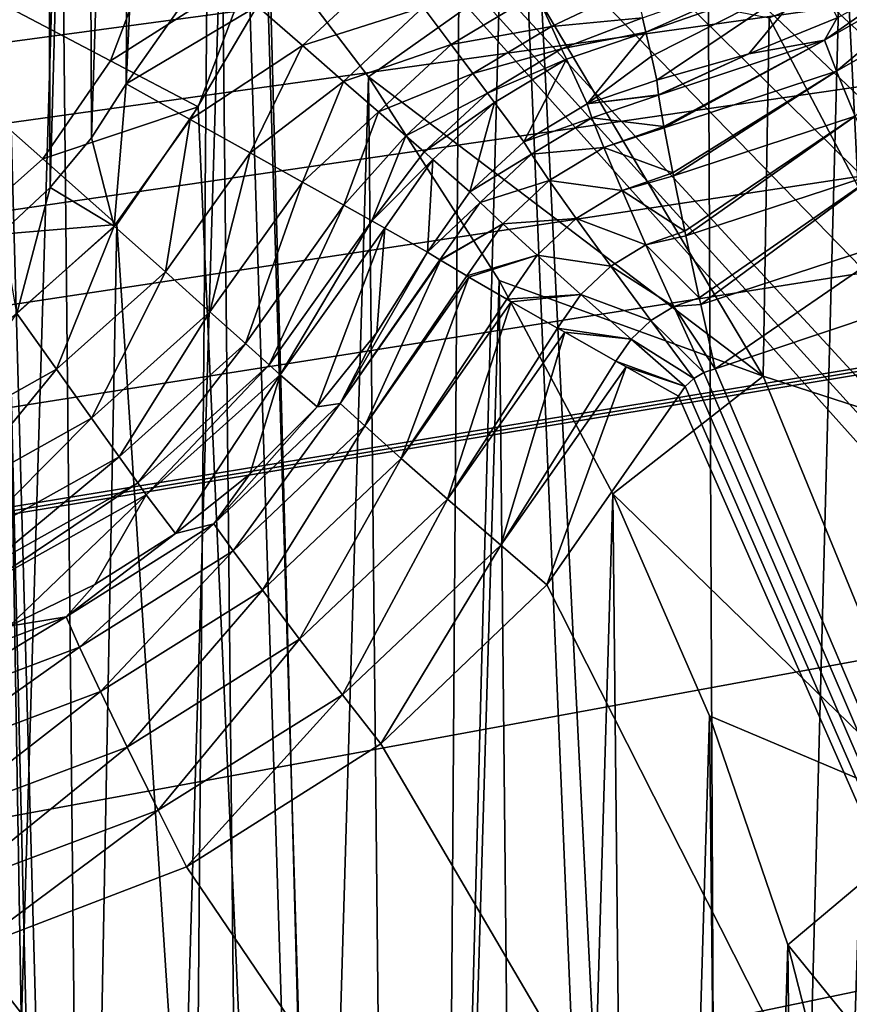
# Model space of a CAD drawing. Header units: metres. Extents: x -105 to 105, y -117 to 62.
# Tile 339 of 382: x 10.76 to 14.95, y 2.77 to 7.75. Entities that reach past the tile are written whole.
import ezdxf

# ---------------------------------------------------------------- set-up
doc = ezdxf.new("R2010")
doc.units = ezdxf.units.M
doc.layers.add('solid_509432_AD150_SW0001', color=7, linetype='CONTINUOUS')
doc.layers.add('solid_509432_AD150_SW0001_01', color=7, linetype='CONTINUOUS')

msp = doc.modelspace()

# ---------------------------------------------------------------- linework, layer by layer
at = {"layer": 'solid_509432_AD150_SW0001'}
for points in [[(90, 18.299999, -16.299999), (-53, -0.25, -16.299999), (-90, -0.25, -16.299999)], [(-90, 18.299999, -16.299999), (90, 18.299999, -16.299999), (-90, -0.25, -16.299999)]]:
    msp.add_3dface(points, dxfattribs=at)
at = {"layer": 'solid_509432_AD150_SW0001_01'}
for points in [[(-47.909828, -0.25, -16.299999), (-53, -0.25, -16.299999), (90, 18.299999, -16.299999)], [(-42.814568, -0.25, -16.299999), (-47.909828, -0.25, -16.299999), (90, 18.299999, -16.299999)], [(-37.719303, -0.25, -16.299999), (-42.814568, -0.25, -16.299999), (90, 18.299999, -16.299999)], [(-32.624043, -0.25, -16.299999), (-37.719303, -0.25, -16.299999), (90, 18.299999, -16.299999)], [(-27.549141, -0.25, -16.299999), (-32.624043, -0.25, -16.299999), (90, 18.299999, -16.299999)], [(-23, -0.25, -16.299999), (-27.549141, -0.25, -16.299999), (90, 18.299999, -16.299999)], [(-22.841265, -0.250993, -16.299999), (-23, -0.25, -16.299999), (90, 18.299999, -16.299999)], [(-22.698387, -0.251749, -16.299999), (-22.841265, -0.250993, -16.299999), (90, 18.299999, -16.299999)], [(-10.890583, -0.25, -16.299999), (-22.698387, -0.251749, -16.299999), (90, 18.299999, -16.299999)], [(0, -0.25, -16.299999), (-10.890583, -0.25, -16.299999), (90, 18.299999, -16.299999)], [(10.890579, -0.25, -16.299999), (0, -0.25, -16.299999), (90, 18.299999, -16.299999)], [(22.698387, -0.251749, -16.299999), (10.890579, -0.25, -16.299999), (90, 18.299999, -16.299999)], [(56.523369, 17.273149, -13.4), (4.535146, 17.273149, -13.4), (53, -0.25, -13.4)], [(52.950596, -0.25, -13.4), (53, -0.25, -13.4), (4.535146, 17.273149, -13.4)], [(52.900997, -0.249998, -13.4), (52.950596, -0.25, -13.4), (4.535146, 17.273149, -13.4)], [(41.241299, -0.200349, -13.4), (52.900997, -0.249998, -13.4), (4.535146, 17.273149, -13.4)], [(34.703178, -0.138733, -13.4), (41.241299, -0.200349, -13.4), (4.535146, 17.273149, -13.4)], [(27.671181, -0.053889, -13.4), (34.703178, -0.138733, -13.4), (4.535146, 17.273149, -13.4)], [(25.500853, -0.025307, -13.4), (27.671181, -0.053889, -13.4), (4.535146, 17.273149, -13.4)], [(23.374996, 0.00235, -13.4), (25.500853, -0.025307, -13.4), (4.535146, 17.273149, -13.4)], [(22.756027, 0.002081, -13.4), (23.374996, 0.00235, -13.4), (4.535146, 17.273149, -13.4)], [(22.091089, -0.016663, -13.4), (22.756027, 0.002081, -13.4), (4.535146, 17.273149, -13.4)], [(21.366352, -0.05458, -13.4), (22.091089, -0.016663, -13.4), (4.535146, 17.273149, -13.4)], [(20.567993, -0.11237, -13.4), (21.366352, -0.05458, -13.4), (4.535146, 17.273149, -13.4)], [(20.325861, -0.121734, -13.4), (20.567993, -0.11237, -13.4), (4.535146, 17.273149, -13.4)], [(20.115334, -0.11237, -13.4), (20.325861, -0.121734, -13.4), (4.535146, 17.273149, -13.4)], [(4.535146, -0.11237, -13.4), (20.115334, -0.11237, -13.4), (4.535146, 17.273149, -13.4)], [(20.977657, 16.843361, 5.449319), (14.055153, 9.703414, 5.268047), (15.551023, 7.462889, 5.307218)], [(10.412165, -22.032551, 71.812241), (11.466784, -19.984238, 71.797813), (10.446499, 16.71714, 71.81179)], [(11.466784, -19.984238, 71.797813), (11.76857, 15.887227, 71.793434), (10.446499, 16.71714, 71.81179)], [(11.466784, -19.984238, 71.797813), (12.789195, -18.097115, 71.777763), (11.76857, 15.887227, 71.793434)], [(12.789195, -18.097115, 71.777763), (13.02445, 14.961188, 71.773972), (11.76857, 15.887227, 71.793434)], [(12.789195, -18.097115, 71.777763), (14.346752, -16.413645, 71.751343), (13.02445, 14.961188, 71.773972)], [(14.346752, -16.413645, 71.751343), (14.207121, 13.94429, 71.753838), (13.02445, 14.961188, 71.773972)], [(14.346752, -16.413645, 71.751343), (15.309991, 12.842304, 71.73349), (14.207121, 13.94429, 71.753838)], [(11.293468, 7.421128, -3.65), (11.329303, 13.725903, -3.65), (11.593453, 13.917461, -3.65)], [(11.716298, 8.022101, -3.65), (11.293468, 7.421128, -3.65), (11.593453, 13.917461, -3.65)], [(11.118073, 7.147813, -3.65), (11.090832, 13.502938, -3.65), (11.329303, 13.725903, -3.65)], [(11.293468, 7.421128, -3.65), (11.118073, 7.147813, -3.65), (11.329303, 13.725903, -3.65)], [(10.909168, 6.897062, -3.65), (10.881927, 13.252187, -3.65), (11.090832, 13.502938, -3.65)], [(11.118073, 7.147813, -3.65), (10.909168, 6.897062, -3.65), (11.090832, 13.502938, -3.65)], [(10.670697, 6.674098, -3.65), (10.706532, 12.978872, -3.65), (10.881927, 13.252187, -3.65)], [(10.909168, 6.897062, -3.65), (10.670697, 6.674098, -3.65), (10.881927, 13.252187, -3.65)], [(14.346752, -16.413645, 71.751343), (16.261082, -14.343566, 71.714722), (15.309991, 12.842304, 71.73349)], [(12, 8.7, 3.6), (12.603499, -13.940187, 3.6), (13.251093, 10.659556, 3.6)], [(13.251093, 10.659556, 3.6), (12.603499, -13.940187, 3.6), (14.373254, -11.884518, 3.6)], [(13.251093, 10.659556, 3.6), (14.373254, -11.884518, 3.6), (14.91021, 8.513671, 3.6)], [(10.075418, 10.182426, 68.879997), (10.961078, 9.340251, 68.879997), (10.310082, -12.572193, 68.879997)], [(14.91021, 8.513671, 3.6), (15.551023, 7.462889, 5.307218), (14.055153, 9.703414, 5.268047)], [(10.961078, 9.340251, 68.879997), (11.178156, -11.711964, 68.879997), (10.310082, -12.572193, 68.879997)], [(10.961078, 9.340251, 68.879997), (11.776581, 8.429969, 68.879997), (11.178156, -11.711964, 68.879997)], [(14.748319, 8.755326, 30.25), (16.082327, 6.444756, 30.25), (15.285377, 9.121482, 30.9)], [(14.748319, 8.755326, 30.25), (15.016346, 8.350484, 24.711823), (16.082327, 6.444756, 30.25)], [(10.871307, 7.042228, -0.4), (9, 8.7, -1.902152), (10.420148, 6.64253, -0.4)], [(11.213627, 7.538167, -0.4), (9, 8.7, -1.902152), (10.871307, 7.042228, -0.4)], [(11.427359, 8.101729, -0.4), (9, 8.7, -1.902152), (11.213627, 7.538167, -0.4)], [(12, 8.7, 3.6), (11.912818, 7.982027, 3.6), (12.603499, -13.940187, 3.6)], [(14.91021, 8.513671, 3.6), (14.373254, -11.884518, 3.6), (15.811049, -9.584518, 3.6)], [(14.91021, 8.513671, 3.6), (16.225071, 6.141069, 3.6), (15.551023, 7.462889, 5.307218)], [(14.91021, 8.513671, 3.6), (15.811049, -9.584518, 3.6), (16.225071, 6.141069, 3.6)], [(11.776581, 8.429969, 68.879997), (11.974685, -10.785096, 68.879997), (11.178156, -11.711964, 68.879997)], [(11.776581, 8.429969, 68.879997), (12.516706, 7.45741, 68.879997), (11.974685, -10.785096, 68.879997)], [(13.286796, 8.002264, 68.790207), (12.516706, 7.45741, 68.879997), (11.776581, 8.429969, 68.879997)], [(11.427359, 8.101729, 3.1), (11.213627, 7.538167, 3.1), (11.912818, 7.982027, 3.6)], [(11.213627, 7.538167, -0.4), (11.213627, 7.538167, 3.1), (11.427359, 8.101729, 3.1)], [(11.427359, 8.101729, -0.4), (11.213627, 7.538167, -0.4), (11.427359, 8.101729, 3.1)], [(15.333527, 8.076928, 68.090065), (15.695986, 5.560469, 68.523697), (14.541416, 7.754127, 68.523697)], [(14.821057, 7.641378, 1.288071), (15.309509, 7.985926, 0.937719), (15.588836, 8.079823, 1.314553)], [(14.821057, 7.641378, 1.288071), (15.588836, 8.079823, 1.314553), (14.881913, 7.485997, 1.627404)], [(15.588836, 8.079823, 1.314553), (15.679927, 7.940052, 1.653916), (14.881913, 7.485997, 1.627404)], [(11.955394, 7.813429, -3.616045), (11.293468, 7.421128, -3.65), (11.716298, 8.022101, -3.65)], [(12.628639, 8.027468, -3.515716), (12.183665, 7.614201, -3.515716), (11.955394, 7.813429, -3.616045)], [(12.628639, 8.027468, -3.515716), (12.793626, 7.807582, -3.353557), (12.183665, 7.614201, -3.515716)], [(14.745351, 8.048922, -2.630746), (13.918994, 7.682461, -2.267689), (13.902381, 7.755087, -2.630746)], [(14.745351, 8.048922, -2.630746), (14.777483, 7.981705, -2.267689), (13.918994, 7.682461, -2.267689)], [(11.213627, 7.538167, 3.1), (11.656376, 7.305843, 3.6), (11.912818, 7.982027, 3.6)], [(11.912818, 7.982027, 3.6), (11.656376, 7.305843, 3.6), (12.603499, -13.940187, 3.6)], [(13.286796, 8.002264, 68.790207), (14.511024, 5.945775, 68.790207), (12.516706, 7.45741, 68.879997)], [(14.541416, 7.754127, 68.523697), (14.511024, 5.945775, 68.790207), (13.286796, 8.002264, 68.790207)], [(13.946709, 7.561301, -0.688439), (13.918994, 7.682461, -2.267689), (14.777483, 7.981705, -2.267689)], [(13.974424, 7.440141, 0.89081), (13.946709, 7.561301, -0.688439), (14.777483, 7.981705, -2.267689)], [(14.438438, 7.572289, 0.907103), (13.974424, 7.440141, 0.89081), (14.777483, 7.981705, -2.267689)], [(14.885539, 7.755045, 0.922825), (14.438438, 7.572289, 0.907103), (14.777483, 7.981705, -2.267689)], [(14.821057, 7.641378, 1.288071), (14.885539, 7.755045, 0.922825), (15.309509, 7.985926, 0.937719)], [(13.866199, 7.913261, -2.96602), (13.441154, 7.710905, -2.875578), (13.364075, 7.877131, -3.136908)], [(13.866199, 7.913261, -2.96602), (13.902381, 7.755087, -2.630746), (13.441154, 7.710905, -2.875578)], [(14.881913, 7.485997, 1.627404), (15.679927, 7.940052, 1.653916), (14.976505, 7.258515, 1.914281)], [(13.364075, 7.877131, -3.136908), (12.934286, 7.620116, -3.136908), (12.793626, 7.807582, -3.353557)], [(13.364075, 7.877131, -3.136908), (13.441154, 7.710905, -2.875578), (12.934286, 7.620116, -3.136908)], [(11.615951, 7.241307, -3.603846), (11.293468, 7.421128, -3.65), (11.955394, 7.813429, -3.616045)], [(11.615951, 7.241307, -3.603846), (11.955394, 7.813429, -3.616045), (12.183665, 7.614201, -3.515716)], [(12.793626, 7.807582, -3.353557), (12.390778, 7.43344, -3.353557), (12.183665, 7.614201, -3.515716)], [(12.793626, 7.807582, -3.353557), (12.934286, 7.620116, -3.136908), (12.390778, 7.43344, -3.353557)], [(13.441154, 7.710905, -2.875578), (13.044253, 7.473557, -2.875578), (12.934286, 7.620116, -3.136908)], [(13.441154, 7.710905, -2.875578), (13.49323, 7.5986, -2.581399), (13.044253, 7.473557, -2.875578)], [(13.902381, 7.755087, -2.630746), (13.49323, 7.5986, -2.581399), (13.441154, 7.710905, -2.875578)], [(13.902381, 7.755087, -2.630746), (13.918994, 7.682461, -2.267689), (13.49323, 7.5986, -2.581399)], [(14.821057, 7.641378, 1.288071), (14.438438, 7.572289, 0.907103), (14.885539, 7.755045, 0.922825)], [(14.541416, 7.754127, 68.523697), (15.695986, 5.560469, 68.523697), (14.511024, 5.945775, 68.790207)], [(13.49323, 7.5986, -2.581399), (13.918994, 7.682461, -2.267689), (13.517944, 7.545301, -2.267689)], [(13.622473, 7.319895, 0.889336), (13.517944, 7.545301, -2.267689), (13.918994, 7.682461, -2.267689)], [(13.622473, 7.319895, 0.889336), (13.918994, 7.682461, -2.267689), (13.946709, 7.561301, -0.688439)], [(11.918875, 7.072392, -3.468048), (11.615951, 7.241307, -3.603846), (12.183665, 7.614201, -3.515716)], [(11.918875, 7.072392, -3.468048), (12.183665, 7.614201, -3.515716), (12.390778, 7.43344, -3.353557)], [(12.934286, 7.620116, -3.136908), (12.567354, 7.27933, -3.136908), (12.390778, 7.43344, -3.353557)], [(12.934286, 7.620116, -3.136908), (13.044253, 7.473557, -2.875578), (12.567354, 7.27933, -3.136908)], [(14.821057, 7.641378, 1.288071), (13.982124, 7.363605, 1.259133), (14.438438, 7.572289, 0.907103)], [(14.821057, 7.641378, 1.288071), (14.009193, 7.206234, 1.587408), (13.982124, 7.363605, 1.259133)], [(14.821057, 7.641378, 1.288071), (14.010513, 7.199131, 1.598459), (14.009193, 7.206234, 1.587408)], [(14.821057, 7.641378, 1.288071), (14.881913, 7.485997, 1.627404), (14.010513, 7.199131, 1.598459)], [(13.49323, 7.5986, -2.581399), (13.118549, 7.374539, -2.581399), (13.044253, 7.473557, -2.875578)], [(13.49323, 7.5986, -2.581399), (13.517944, 7.545301, -2.267689), (13.118549, 7.374539, -2.581399)], [(13.622473, 7.319895, 0.889336), (13.946709, 7.561301, -0.688439), (13.974424, 7.440141, 0.89081)], [(13.981855, 7.365412, 1.253784), (13.974424, 7.440141, 0.89081), (14.438438, 7.572289, 0.907103)], [(13.981855, 7.365412, 1.253784), (14.438438, 7.572289, 0.907103), (13.982124, 7.363605, 1.259133)], [(11.213627, 7.538167, 3.1), (10.871307, 7.042228, 3.1), (11.656376, 7.305843, 3.6)], [(10.871307, 7.042228, -0.4), (10.871307, 7.042228, 3.1), (11.213627, 7.538167, 3.1)], [(11.213627, 7.538167, -0.4), (10.871307, 7.042228, -0.4), (11.213627, 7.538167, 3.1)], [(13.118549, 7.374539, -2.581399), (13.517944, 7.545301, -2.267689), (13.153809, 7.327547, -2.267689)], [(13.302883, 7.128906, 0.887995), (13.153809, 7.327547, -2.267689), (13.517944, 7.545301, -2.267689)], [(13.622473, 7.319895, 0.889336), (13.302883, 7.128906, 0.887995), (13.517944, 7.545301, -2.267689)], [(13.044253, 7.473557, -2.875578), (12.7054, 7.158848, -2.875578), (12.567354, 7.27933, -3.136908)], [(13.044253, 7.473557, -2.875578), (13.118549, 7.374539, -2.581399), (12.7054, 7.158848, -2.875578)], [(14.881913, 7.485997, 1.627404), (14.05477, 6.972326, 1.87131), (14.010513, 7.199131, 1.598459)], [(14.881913, 7.485997, 1.627404), (14.057801, 6.95733, 1.885331), (14.05477, 6.972326, 1.87131)], [(14.881913, 7.485997, 1.627404), (14.976505, 7.258515, 1.914281), (14.057801, 6.95733, 1.885331)], [(11.232481, 6.703249, -3.603846), (11.118073, 7.147813, -3.65), (11.293468, 7.421128, -3.65)], [(11.232481, 6.703249, -3.603846), (11.293468, 7.421128, -3.65), (11.615951, 7.241307, -3.603846)], [(12.183236, 6.92498, -3.250977), (11.918875, 7.072392, -3.468048), (12.390778, 7.43344, -3.353557)], [(12.516706, 7.45741, 68.879997), (12.694614, -9.797464, 68.879997), (11.974685, -10.785096, 68.879997)], [(12.183236, 6.92498, -3.250977), (12.390778, 7.43344, -3.353557), (12.567354, 7.27933, -3.136908)], [(12.516706, 7.45741, 68.879997), (13.176714, 6.428801, 68.879997), (12.694614, -9.797464, 68.879997)], [(14.511024, 5.945775, 68.790207), (13.176714, 6.428801, 68.879997), (12.516706, 7.45741, 68.879997)], [(13.981855, 7.365412, 1.253784), (13.622473, 7.319895, 0.889336), (13.974424, 7.440141, 0.89081)], [(13.118549, 7.374539, -2.581399), (12.798665, 7.077449, -2.581399), (12.7054, 7.158848, -2.875578)], [(13.118549, 7.374539, -2.581399), (13.153809, 7.327547, -2.267689), (12.798665, 7.077449, -2.581399)], [(13.981855, 7.365412, 1.253784), (13.982124, 7.363605, 1.259133), (13.622473, 7.319895, 0.889336)], [(13.645712, 7.249002, 1.2511), (13.622473, 7.319895, 0.889336), (13.982124, 7.363605, 1.259133)], [(13.645712, 7.249002, 1.2511), (13.982124, 7.363605, 1.259133), (14.009193, 7.206234, 1.587408)], [(12.798665, 7.077449, -2.581399), (13.153809, 7.327547, -2.267689), (12.842928, 7.038818, -2.267689)], [(13.030004, 6.875602, 0.88685), (12.842928, 7.038818, -2.267689), (13.153809, 7.327547, -2.267689)], [(13.302883, 7.128906, 0.887995), (13.030004, 6.875602, 0.88685), (13.153809, 7.327547, -2.267689)], [(13.645712, 7.249002, 1.2511), (13.302883, 7.128906, 0.887995), (13.622473, 7.319895, 0.889336)], [(10.871307, 7.042228, 3.1), (11.245516, 6.710617, 3.6), (11.656376, 7.305843, 3.6)], [(11.656376, 7.305843, 3.6), (11.245516, 6.710617, 3.6), (12.603499, -13.940187, 3.6)], [(12.392734, 6.808161, -2.96602), (12.183236, 6.92498, -3.250977), (12.567354, 7.27933, -3.136908)], [(12.392734, 6.808161, -2.96602), (12.567354, 7.27933, -3.136908), (12.7054, 7.158848, -2.875578)], [(11.232481, 6.703249, -3.603846), (11.615951, 7.241307, -3.603846), (11.490999, 6.472028, -3.468048)], [(11.490999, 6.472028, -3.468048), (11.615951, 7.241307, -3.603846), (11.918875, 7.072392, -3.468048)], [(13.340978, 7.065327, 1.248668), (13.302883, 7.128906, 0.887995), (13.645712, 7.249002, 1.2511)], [(13.340978, 7.065327, 1.248668), (13.645712, 7.249002, 1.2511), (13.705688, 7.100141, 1.58379)], [(13.705688, 7.100141, 1.58379), (13.645712, 7.249002, 1.2511), (14.009193, 7.206234, 1.587408)], [(14.976505, 7.258515, 1.914281), (14.115802, 6.677973, 2.088155), (14.057801, 6.95733, 1.885331)], [(14.976505, 7.258515, 1.914281), (14.120983, 6.653567, 2.101516), (14.115802, 6.677973, 2.088155)], [(14.976505, 7.258515, 1.914281), (15.098821, 6.97339, 2.13047), (14.120983, 6.653567, 2.101516)], [(13.705688, 7.100141, 1.58379), (14.009193, 7.206234, 1.587408), (14.010513, 7.199131, 1.598459)], [(13.705688, 7.100141, 1.58379), (14.010513, 7.199131, 1.598459), (14.05477, 6.972326, 1.87131)], [(11.232481, 6.703249, -3.603846), (10.909168, 6.897062, -3.65), (11.118073, 7.147813, -3.65)], [(12.53445, 6.729138, -2.630746), (12.392734, 6.808161, -2.96602), (12.7054, 7.158848, -2.875578)], [(12.53445, 6.729138, -2.630746), (12.7054, 7.158848, -2.875578), (12.798665, 7.077449, -2.581399)], [(13.340978, 7.065327, 1.248668), (13.030004, 6.875602, 0.88685), (13.302883, 7.128906, 0.887995)], [(11.490999, 6.472028, -3.468048), (11.918875, 7.072392, -3.468048), (11.716608, 6.270241, -3.250977)], [(11.716608, 6.270241, -3.250977), (11.918875, 7.072392, -3.468048), (12.183236, 6.92498, -3.250977)], [(12.53445, 6.729138, -2.630746), (12.798665, 7.077449, -2.581399), (12.842928, 7.038818, -2.267689)], [(13.081158, 6.822588, 1.246596), (13.030004, 6.875602, 0.88685), (13.340978, 7.065327, 1.248668)], [(13.081158, 6.822588, 1.246596), (13.340978, 7.065327, 1.248668), (13.430856, 6.933505, 1.580516)], [(13.430856, 6.933505, 1.580516), (13.340978, 7.065327, 1.248668), (13.705688, 7.100141, 1.58379)], [(13.430856, 6.933505, 1.580516), (13.705688, 7.100141, 1.58379), (13.798763, 6.882341, 1.867232)], [(13.798763, 6.882341, 1.867232), (13.705688, 7.100141, 1.58379), (14.05477, 6.972326, 1.87131)], [(10.871307, 7.042228, 3.1), (10.420148, 6.64253, 3.1), (11.245516, 6.710617, 3.6)], [(10.420148, 6.64253, -0.4), (10.420148, 6.64253, 3.1), (10.871307, 7.042228, 3.1)], [(10.871307, 7.042228, -0.4), (10.420148, 6.64253, -0.4), (10.871307, 7.042228, 3.1)], [(12.53445, 6.729138, -2.630746), (12.842928, 7.038818, -2.267689), (12.599519, 6.692855, -2.267689)], [(12.842928, 7.038818, -2.267689), (12.816292, 6.571979, 0.885953), (12.599519, 6.692855, -2.267689)], [(13.030004, 6.875602, 0.88685), (12.816292, 6.571979, 0.885953), (12.842928, 7.038818, -2.267689)], [(13.798763, 6.882341, 1.867232), (14.05477, 6.972326, 1.87131), (14.057801, 6.95733, 1.885331)], [(15.098821, 6.97339, 2.13047), (14.188561, 6.341147, 2.2247), (14.120983, 6.653567, 2.101516)], [(15.098821, 6.97339, 2.13047), (14.196042, 6.307148, 2.233274), (14.188561, 6.341147, 2.2247)], [(15.098821, 6.97339, 2.13047), (15.241087, 6.648744, 2.262231), (14.196042, 6.307148, 2.233274)], [(11.716608, 6.270241, -3.250977), (12.183236, 6.92498, -3.250977), (11.895395, 6.110332, -2.96602)], [(11.895395, 6.110332, -2.96602), (12.183236, 6.92498, -3.250977), (12.392734, 6.808161, -2.96602)], [(13.196765, 6.713819, 1.577731), (13.081158, 6.822588, 1.246596), (13.430856, 6.933505, 1.580516)], [(13.196765, 6.713819, 1.577731), (13.430856, 6.933505, 1.580516), (13.567101, 6.741382, 1.863544)], [(13.567101, 6.741382, 1.863544), (13.430856, 6.933505, 1.580516), (13.798763, 6.882341, 1.867232)], [(13.798763, 6.882341, 1.867232), (14.057801, 6.95733, 1.885331), (14.115802, 6.677973, 2.088155)], [(10.740372, 6.262359, -3.603846), (10.670697, 6.674098, -3.65), (10.909168, 6.897062, -3.65)], [(10.740372, 6.262359, -3.603846), (10.909168, 6.897062, -3.65), (11.232481, 6.703249, -3.603846)], [(13.081158, 6.822588, 1.246596), (12.816292, 6.571979, 0.885953), (13.030004, 6.875602, 0.88685)], [(13.567101, 6.741382, 1.863544), (13.798763, 6.882341, 1.867232), (13.919295, 6.608809, 2.084239)], [(13.919295, 6.608809, 2.084239), (13.798763, 6.882341, 1.867232), (14.115802, 6.677973, 2.088155)], [(13.081158, 6.822588, 1.246596), (12.877913, 6.532282, 1.244979), (12.816292, 6.571979, 0.885953)], [(13.196765, 6.713819, 1.577731), (12.877913, 6.532282, 1.244979), (13.081158, 6.822588, 1.246596)], [(11.895395, 6.110332, -2.96602), (12.392734, 6.808161, -2.96602), (12.016337, 6.002161, -2.630746)], [(12.016337, 6.002161, -2.630746), (12.392734, 6.808161, -2.96602), (12.53445, 6.729138, -2.630746)], [(12.016337, 6.002161, -2.630746), (12.53445, 6.729138, -2.630746), (12.071868, 5.952494, -2.267689)], [(12.53445, 6.729138, -2.630746), (12.599519, 6.692855, -2.267689), (12.071868, 5.952494, -2.267689)], [(13.196765, 6.713819, 1.577731), (12.88086, 6.530486, 1.255146), (12.877913, 6.532282, 1.244979)], [(13.196765, 6.713819, 1.577731), (13.013797, 6.451494, 1.575556), (12.88086, 6.530486, 1.255146)], [(13.369897, 6.555814, 1.860406), (13.013797, 6.451494, 1.575556), (13.196765, 6.713819, 1.577731)], [(13.369897, 6.555814, 1.860406), (13.196765, 6.713819, 1.577731), (13.567101, 6.741382, 1.863544)], [(13.369897, 6.555814, 1.860406), (13.567101, 6.741382, 1.863544), (13.741504, 6.500535, 2.080696)], [(13.741504, 6.500535, 2.080696), (13.567101, 6.741382, 1.863544), (13.919295, 6.608809, 2.084239)], [(10.420148, 6.64253, 3.1), (10.70421, 6.23106, 3.6), (11.245516, 6.710617, 3.6)], [(11, -6.3, 3.6), (11.245516, 6.710617, 3.6), (10.70421, 6.23106, 3.6)], [(10.740372, 6.262359, -3.603846), (11.232481, 6.703249, -3.603846), (10.941905, 5.980083, -3.468048)], [(11.232481, 6.703249, -3.603846), (11.490999, 6.472028, -3.468048), (10.941905, 5.980083, -3.468048)], [(11, -6.3, 3.6), (12.603499, -13.940187, 3.6), (11.245516, 6.710617, 3.6)], [(12.258256, 5.790904, 0.866342), (12.071868, 5.952494, -2.267689), (12.599519, 6.692855, -2.267689)], [(12.558934, 6.166165, 0.876899), (12.258256, 5.790904, 0.866342), (12.599519, 6.692855, -2.267689)], [(12.558934, 6.166165, 0.876899), (12.599519, 6.692855, -2.267689), (12.816292, 6.571979, 0.885953)], [(13.919295, 6.608809, 2.084239), (14.115802, 6.677973, 2.088155), (14.120983, 6.653567, 2.101516)], [(13.919295, 6.608809, 2.084239), (14.120983, 6.653567, 2.101516), (14.188561, 6.341147, 2.2247)], [(15.241087, 6.648744, 2.262231), (14.268606, 5.982416, 2.272608), (14.196042, 6.307148, 2.233274)], [(15.241087, 6.648744, 2.262231), (15.37411, 6.351844, 2.301557), (14.268606, 5.982416, 2.272608)], [(12.374916, 5.807759, 1.237707), (12.558934, 6.166165, 0.876899), (12.816292, 6.571979, 0.885953)], [(12.877913, 6.532282, 1.244979), (12.374916, 5.807759, 1.237707), (12.816292, 6.571979, 0.885953)], [(13.741504, 6.500535, 2.080696), (13.919295, 6.608809, 2.084239), (14.059974, 6.296133, 2.22165)], [(14.059974, 6.296133, 2.22165), (13.919295, 6.608809, 2.084239), (14.188561, 6.341147, 2.2247)], [(12.877913, 6.532282, 1.244979), (12.88086, 6.530486, 1.255146), (12.374916, 5.807759, 1.237707)], [(12.374916, 5.807759, 1.237707), (12.88086, 6.530486, 1.255146), (12.498203, 5.694497, 1.577688)], [(12.88086, 6.530486, 1.255146), (13.013797, 6.451494, 1.575556), (12.498203, 5.694497, 1.577688)], [(13.369897, 6.555814, 1.860406), (13.024792, 6.445061, 1.595157), (13.013797, 6.451494, 1.575556)], [(13.369897, 6.555814, 1.860406), (13.215835, 6.334434, 1.857957), (13.024792, 6.445061, 1.595157)], [(13.590178, 6.358044, 2.077682), (13.215835, 6.334434, 1.857957), (13.369897, 6.555814, 1.860406)], [(13.590178, 6.358044, 2.077682), (13.369897, 6.555814, 1.860406), (13.741504, 6.500535, 2.080696)], [(10.941905, 5.980083, -3.468048), (11.490999, 6.472028, -3.468048), (11.117782, 5.733742, -3.250977)], [(11.490999, 6.472028, -3.468048), (11.716608, 6.270241, -3.250977), (11.117782, 5.733742, -3.250977)], [(13.590178, 6.358044, 2.077682), (13.741504, 6.500535, 2.080696), (13.943554, 6.225476, 2.218888)], [(13.943554, 6.225476, 2.218888), (13.741504, 6.500535, 2.080696), (14.059974, 6.296133, 2.22165)], [(13.013797, 6.451494, 1.575556), (13.024792, 6.445061, 1.595157), (12.498203, 5.694497, 1.577688)], [(12.498203, 5.694497, 1.577688), (13.024792, 6.445061, 1.595157), (12.682736, 5.529943, 1.86489)], [(13.024792, 6.445061, 1.595157), (13.215835, 6.334434, 1.857957), (12.682736, 5.529943, 1.86489)], [(13.176714, 6.428801, 68.879997), (13.333264, -8.755482, 68.879997), (12.694614, -9.797464, 68.879997)], [(13.176714, 6.428801, 68.879997), (13.752382, 5.350723, 68.879997), (13.333264, -8.755482, 68.879997)], [(14.511024, 5.945775, 68.790207), (13.752382, 5.350723, 68.879997), (13.176714, 6.428801, 68.879997)], [(13.215835, 6.334434, 1.857957), (13.238781, 6.321251, 1.882387), (12.682736, 5.529943, 1.86489)], [(12.682736, 5.529943, 1.86489), (13.238781, 6.321251, 1.882387), (12.916735, 5.324602, 2.080981)], [(13.238781, 6.321251, 1.882387), (13.471971, 6.18809, 2.075328), (12.916735, 5.324602, 2.080981)], [(13.590178, 6.358044, 2.077682), (13.238781, 6.321251, 1.882387), (13.215835, 6.334434, 1.857957)], [(13.590178, 6.358044, 2.077682), (13.471971, 6.18809, 2.075328), (13.238781, 6.321251, 1.882387)], [(13.844406, 6.13236, 2.216536), (13.471971, 6.18809, 2.075328), (13.590178, 6.358044, 2.077682)], [(13.844406, 6.13236, 2.216536), (13.590178, 6.358044, 2.077682), (13.943554, 6.225476, 2.218888)], [(14.059974, 6.296133, 2.22165), (14.188561, 6.341147, 2.2247), (14.196042, 6.307148, 2.233274)], [(14.268606, 5.982416, 2.272608), (15.37411, 6.351844, 2.301557), (21.654612, -11.367823, 2.466017)], [(11.117782, 5.733742, -3.250977), (11.716608, 6.270241, -3.250977), (11.257159, 5.538525, -2.96602)], [(11.716608, 6.270241, -3.250977), (11.895395, 6.110332, -2.96602), (11.257159, 5.538525, -2.96602)], [(13.943554, 6.225476, 2.218888), (14.059974, 6.296133, 2.22165), (14.212296, 5.963283, 2.271134)], [(14.059974, 6.296133, 2.22165), (14.196042, 6.307148, 2.233274), (14.268606, 5.982416, 2.272608)], [(14.059974, 6.296133, 2.22165), (14.268606, 5.982416, 2.272608), (14.212296, 5.963283, 2.271134)], [(10.740372, 6.262359, -3.603846), (10.941905, 5.980083, -3.468048), (10.29831, 5.620499, -3.468048)], [(10.603883, -4.564479, 3.6), (10.899703, -5.409883, 3.6), (10.70421, 6.23106, 3.6)], [(10.899703, -5.409883, 3.6), (11, -6.3, 3.6), (10.70421, 6.23106, 3.6)], [(13.844406, 6.13236, 2.216536), (13.943554, 6.225476, 2.218888), (14.161078, 5.932781, 2.269793)], [(13.943554, 6.225476, 2.218888), (14.212296, 5.963283, 2.271134), (14.161078, 5.932781, 2.269793)], [(12.374916, 5.807759, 1.237707), (12.258256, 5.790904, 0.866342), (12.558934, 6.166165, 0.876899)], [(13.471971, 6.18809, 2.075328), (13.509171, 6.166958, 2.0985), (12.916735, 5.324602, 2.080981)], [(12.916735, 5.324602, 2.080981), (13.509171, 6.166958, 2.0985), (13.185264, 5.091579, 2.212169)], [(13.509171, 6.166958, 2.0985), (13.766919, 6.021194, 2.214698), (13.185264, 5.091579, 2.212169)], [(13.844406, 6.13236, 2.216536), (13.509171, 6.166958, 2.0985), (13.471971, 6.18809, 2.075328)], [(13.844406, 6.13236, 2.216536), (13.766919, 6.021194, 2.214698), (13.509171, 6.166958, 2.0985)], [(13.844406, 6.13236, 2.216536), (14.11727, 5.892201, 2.268645), (13.766919, 6.021194, 2.214698)], [(13.844406, 6.13236, 2.216536), (14.161078, 5.932781, 2.269793), (14.11727, 5.892201, 2.268645)], [(11.257159, 5.538525, -2.96602), (11.895395, 6.110332, -2.96602), (11.351441, 5.406468, -2.630746)], [(11.895395, 6.110332, -2.96602), (12.016337, 6.002161, -2.630746), (11.351441, 5.406468, -2.630746)], [(13.766919, 6.021194, 2.214698), (13.8187, 5.992032, 2.229702), (13.185264, 5.091579, 2.212169)], [(13.766919, 6.021194, 2.214698), (14.11727, 5.892201, 2.268645), (13.8187, 5.992032, 2.229702)], [(10.29831, 5.620499, -3.468048), (10.941905, 5.980083, -3.468048), (10.415898, 5.341589, -3.250977)], [(10.941905, 5.980083, -3.468048), (11.117782, 5.733742, -3.250977), (10.415898, 5.341589, -3.250977)], [(11.351441, 5.406468, -2.630746), (12.016337, 6.002161, -2.630746), (11.394732, 5.345834, -2.267689)], [(12.016337, 6.002161, -2.630746), (12.071868, 5.952494, -2.267689), (11.394732, 5.345834, -2.267689)], [(13.185264, 5.091579, 2.212169), (13.8187, 5.992032, 2.229702), (13.418238, 4.890749, 2.25034)], [(13.8187, 5.992032, 2.229702), (14.083077, 5.843706, 2.26775), (13.418238, 4.890749, 2.25034)], [(13.8187, 5.992032, 2.229702), (14.11727, 5.892201, 2.268645), (14.083077, 5.843706, 2.26775)], [(14.212296, 5.963283, 2.271134), (14.268606, 5.982416, 2.272608), (21.654612, -11.367823, 2.466017)], [(11.5423, 5.150564, 0.841192), (11.394732, 5.345834, -2.267689), (12.071868, 5.952494, -2.267689)], [(11.918072, 5.451043, 0.854398), (11.5423, 5.150564, 0.841192), (12.071868, 5.952494, -2.267689)], [(12.258256, 5.790904, 0.866342), (11.918072, 5.451043, 0.854398), (12.071868, 5.952494, -2.267689)], [(14.511024, 5.945775, 68.790207), (15.4193, 3.731522, 68.790207), (13.752382, 5.350723, 68.879997)], [(14.11727, 5.892201, 2.268645), (14.161078, 5.932781, 2.269793), (21.654612, -11.367823, 2.466017)], [(14.161078, 5.932781, 2.269793), (14.212296, 5.963283, 2.271134), (21.654612, -11.367823, 2.466017)], [(15.695986, 5.560469, 68.523697), (15.4193, 3.731522, 68.790207), (14.511024, 5.945775, 68.790207)], [(14.083077, 5.843706, 2.26775), (14.11727, 5.892201, 2.268645), (21.654612, -11.367823, 2.466017)], [(13.418238, 4.890749, 2.25034), (14.083077, 5.843706, 2.26775), (21.654612, -11.367823, 2.466017)], [(11.736039, 5.199383, 1.215696), (12.258256, 5.790904, 0.866342), (12.374916, 5.807759, 1.237707)], [(11.736039, 5.199383, 1.215696), (12.374916, 5.807759, 1.237707), (11.833567, 5.063245, 1.55566)], [(11.736039, 5.199383, 1.215696), (11.918072, 5.451043, 0.854398), (12.258256, 5.790904, 0.866342)], [(12.374916, 5.807759, 1.237707), (12.498203, 5.694497, 1.577688), (11.833567, 5.063245, 1.55566)], [(10.415898, 5.341589, -3.250977), (11.117782, 5.733742, -3.250977), (10.509082, 5.120564, -2.96602)], [(11.117782, 5.733742, -3.250977), (11.257159, 5.538525, -2.96602), (10.509082, 5.120564, -2.96602)], [(11.833567, 5.063245, 1.55566), (12.498203, 5.694497, 1.577688), (11.981151, 4.864845, 1.842848)], [(12.498203, 5.694497, 1.577688), (12.682736, 5.529943, 1.86489), (11.981151, 4.864845, 1.842848)], [(10.509082, 5.120564, -2.96602), (11.257159, 5.538525, -2.96602), (10.572117, 4.971049, -2.630746)], [(11.257159, 5.538525, -2.96602), (11.351441, 5.406468, -2.630746), (10.572117, 4.971049, -2.630746)], [(11.981151, 4.864845, 1.842848), (12.682736, 5.529943, 1.86489), (12.169372, 4.616848, 2.058928)], [(12.682736, 5.529943, 1.86489), (12.916735, 5.324602, 2.080981), (12.169372, 4.616848, 2.058928)], [(11.736039, 5.199383, 1.215696), (11.5423, 5.150564, 0.841192), (11.918072, 5.451043, 0.854398)], [(10.572117, 4.971049, -2.630746), (11.351441, 5.406468, -2.630746), (10.60106, 4.902399, -2.267689)], [(11.351441, 5.406468, -2.630746), (11.394732, 5.345834, -2.267689), (10.60106, 4.902399, -2.267689)], [(10.702817, 4.682299, 0.811682), (10.60106, 4.902399, -2.267689), (11.394732, 5.345834, -2.267689)], [(11.135472, 4.893201, 0.826894), (10.702817, 4.682299, 0.811682), (11.394732, 5.345834, -2.267689)], [(11.5423, 5.150564, 0.841192), (11.135472, 4.893201, 0.826894), (11.394732, 5.345834, -2.267689)], [(12.169372, 4.616848, 2.058928), (12.916735, 5.324602, 2.080981), (12.386214, 4.335083, 2.190108)], [(12.916735, 5.324602, 2.080981), (13.185264, 5.091579, 2.212169), (12.386214, 4.335083, 2.190108)], [(13.752382, 5.350723, 68.879997), (13.886583, -7.665763, 68.879997), (13.333264, -8.755482, 68.879997)], [(13.752382, 5.350723, 68.879997), (14.240027, 4.230078, 68.879997), (13.886583, -7.665763, 68.879997)], [(15.4193, 3.731522, 68.790207), (14.240027, 4.230078, 68.879997), (13.752382, 5.350723, 68.879997)], [(10.990044, 4.729917, 1.189961), (11.5423, 5.150564, 0.841192), (11.736039, 5.199383, 1.215696)], [(10.990044, 4.729917, 1.189961), (11.736039, 5.199383, 1.215696), (11.057929, 4.576781, 1.529896)], [(11.736039, 5.199383, 1.215696), (11.833567, 5.063245, 1.55566), (11.057929, 4.576781, 1.529896)], [(10.990044, 4.729917, 1.189961), (11.135472, 4.893201, 0.826894), (11.5423, 5.150564, 0.841192)], [(12.386214, 4.335083, 2.190108), (13.185264, 5.091579, 2.212169), (12.579206, 4.088384, 2.22837)], [(13.185264, 5.091579, 2.212169), (13.418238, 4.890749, 2.25034), (12.579206, 4.088384, 2.22837)], [(11.057929, 4.576781, 1.529896), (11.833567, 5.063245, 1.55566), (11.162724, 4.352792, 1.817059)], [(11.833567, 5.063245, 1.55566), (11.981151, 4.864845, 1.842848), (11.162724, 4.352792, 1.817059)], [(10.990044, 4.729917, 1.189961), (10.702817, 4.682299, 0.811682), (11.135472, 4.893201, 0.826894)], [(12.579206, 4.088384, 2.22837), (13.418238, 4.890749, 2.25034), (21.654612, -11.367823, 2.466017)], [(11.162724, 4.352792, 1.817059), (11.981151, 4.864845, 1.842848), (11.297739, 4.072248, 2.03312)], [(11.981151, 4.864845, 1.842848), (12.169372, 4.616848, 2.058928), (11.297739, 4.072248, 2.03312)], [(10.166319, 4.41723, 1.161541), (10.702817, 4.682299, 0.811682), (10.990044, 4.729917, 1.189961)], [(10.166319, 4.41723, 1.161541), (10.990044, 4.729917, 1.189961), (10.202022, 4.253536, 1.501468)], [(10.990044, 4.729917, 1.189961), (11.057929, 4.576781, 1.529896), (10.202022, 4.253536, 1.501468)], [(10.202022, 4.253536, 1.501468), (11.057929, 4.576781, 1.529896), (10.260012, 4.013121, 1.788624)], [(11.057929, 4.576781, 1.529896), (11.162724, 4.352792, 1.817059), (10.260012, 4.013121, 1.788624)], [(11.297739, 4.072248, 2.03312), (12.169372, 4.616848, 2.058928), (11.454356, 3.753056, 2.164287)], [(12.169372, 4.616848, 2.058928), (12.386214, 4.335083, 2.190108), (11.454356, 3.753056, 2.164287)], [(10.260012, 4.013121, 1.788624), (11.162724, 4.352792, 1.817059), (10.336588, 3.711331, 2.004679)], [(11.162724, 4.352792, 1.817059), (11.297739, 4.072248, 2.03312), (10.336588, 3.711331, 2.004679)], [(11.454356, 3.753056, 2.164287), (12.386214, 4.335083, 2.190108), (11.59725, 3.466968, 2.202656)], [(12.386214, 4.335083, 2.190108), (12.579206, 4.088384, 2.22837), (11.59725, 3.466968, 2.202656)], [(14.240027, 4.230078, 68.879997), (14.351016, -6.535308, 68.879997), (13.886583, -7.665763, 68.879997)], [(14.240027, 4.230078, 68.879997), (14.636527, 3.074039, 68.879997), (14.351016, -6.535308, 68.879997)], [(15.4193, 3.731522, 68.790207), (14.636527, 3.074039, 68.879997), (14.240027, 4.230078, 68.879997)], [(11.59725, 3.466968, 2.202656), (12.579206, 4.088384, 2.22837), (21.654612, -11.367823, 2.466017)], [(10.336588, 3.711331, 2.004679), (11.297739, 4.072248, 2.03312), (10.426861, 3.36743, 2.135842)], [(11.297739, 4.072248, 2.03312), (11.454356, 3.753056, 2.164287), (10.426861, 3.36743, 2.135842)], [(10.426861, 3.36743, 2.135842), (11.454356, 3.753056, 2.164287), (10.51178, 3.051578, 2.174232)], [(11.454356, 3.753056, 2.164287), (11.59725, 3.466968, 2.202656), (10.51178, 3.051578, 2.174232)], [(15.4193, 3.731522, 68.790207), (15.991851, 1.407718, 68.790207), (14.636527, 3.074039, 68.879997)], [(10.51178, 3.051578, 2.174232), (11.59725, 3.466968, 2.202656), (21.654612, -11.367823, 2.466017)], [(9.365834, 2.858877, 2.144225), (10.51178, 3.051578, 2.174232), (21.654612, -11.367823, 2.466017)], [(14.636527, 3.074039, 68.879997), (14.723597, -5.371343, 68.879997), (14.351016, -6.535308, 68.879997)], [(14.636527, 3.074039, 68.879997), (14.939343, 1.890005, 68.879997), (14.723597, -5.371343, 68.879997)], [(15.991851, 1.407718, 68.790207), (14.939343, 1.890005, 68.879997), (14.636527, 3.074039, 68.879997)], [(9.494305, -3.172952, 2.147589), (9.365834, 2.858877, 2.144225), (21.654612, -11.367823, 2.466017)]]:
    msp.add_3dface(points, dxfattribs=at)

doc.saveas('drawing.dxf')
